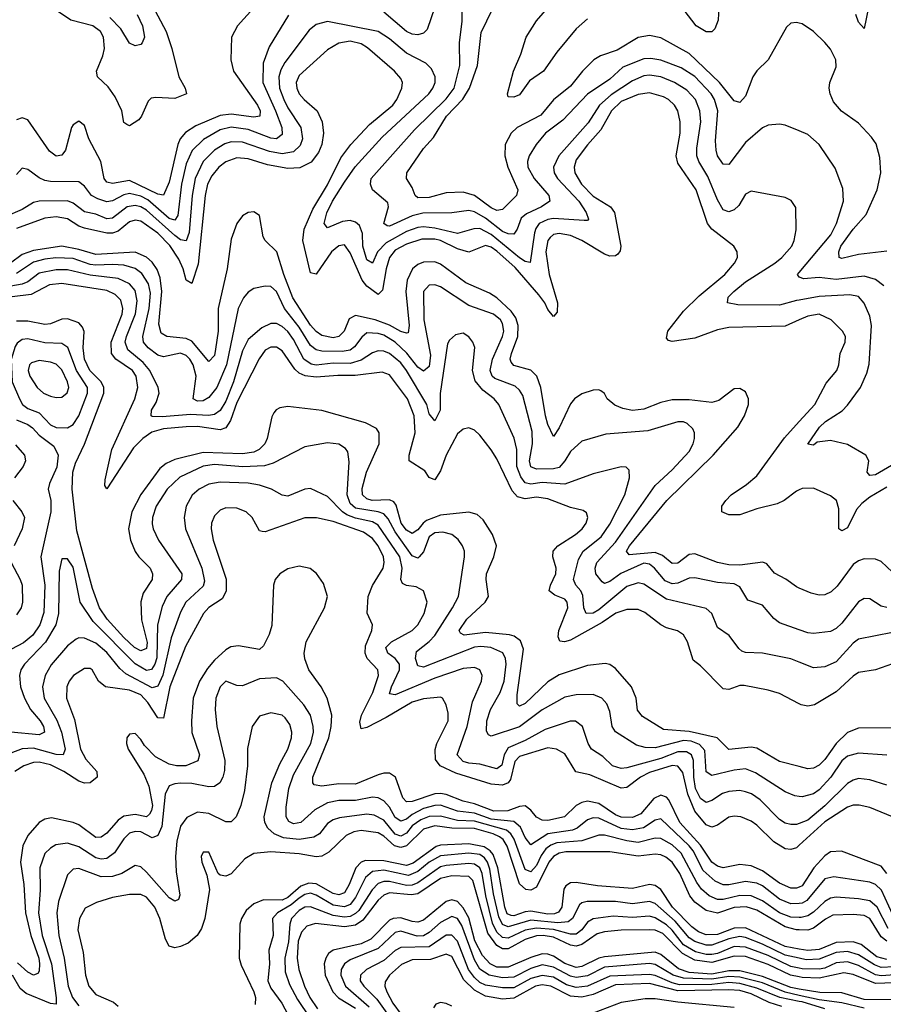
# Model space of a CAD drawing. Header units: inches. Extents: x 884549 to 1028252, y 526810 to 653624.
# Tile 819 of 1056: x 967241 to 970297, y 623386 to 626872. Entities that reach past the tile are written whole.
import ezdxf

# ---------------------------------------------------------------- set-up
doc = ezdxf.new("R2010")
doc.units = ezdxf.units.IN
doc.header["$MEASUREMENT"] = 0
doc.layers.add('A9662', color=7, linetype='Continuous')
doc.layers.add('A9672', color=7, linetype='Continuous')

msp = doc.modelspace()

# ---------------------------------------------------------------- linework, layer by layer
at = {"layer": 'A9662', "color": 5}
for points, elevation in [([(968136.6, 626990), (968012.1, 626850), (967990.1, 626810), (967988.4, 626730), (967997.4, 626690), (968082.9, 626570), (968092.5, 626550), (968090.6, 626530), (968070, 626526.6), (967990, 626538), (967950, 626533.2), (967864.2, 626495.8), (967827.4, 626472.6), (967809.3, 626450.7), (967800.2, 626430), (967770, 626297.2), (967750, 626250.5), (967730, 626254.2), (967630, 626303), (967570, 626291.9), (967550, 626297.2), (967540.3, 626310), (967528.5, 626370), (967486.3, 626450), (967470, 626498), (967450, 626512.8), (967430, 626500.4), (967424, 626490), (967403.5, 626410), (967390, 626392), (967370, 626389.3), (967346.2, 626406.2), (967270, 626517.4), (967250, 626524.8), (967230, 626517.3)], 2220), ([(967690, 626962.9), (967759, 626830), (967778.9, 626770), (967803.8, 626670), (967826.7, 626630), (967831.7, 626610), (967790, 626593.4), (967723.3, 626596.7), (967706.2, 626593.8), (967696.2, 626583.8), (967672.4, 626530), (967662.6, 626517.4), (967630, 626496.8), (967620.6, 626500.6), (967610, 626508), (967603.1, 626550), (967579.5, 626599.5), (967554, 626634), (967516.4, 626670), (967512.9, 626690), (967535.8, 626744.2), (967541.2, 626770), (967537.7, 626810), (967527.1, 626830), (967500.2, 626850), (967422.5, 626870), (967367.4, 626907.4)], 2180), ([(969718.2, 626990), (969712.8, 626870), (969700.5, 626839.5), (969690, 626828.6), (969670.6, 626829.4), (969635, 626850), (969538.2, 626978.2)], 2180), ([(970000, 626478.6), (969950, 626499.2), (969930, 626502.7), (969890, 626499.2), (969870, 626488.8), (969810, 626437), (969750, 626359.5), (969730, 626360.9), (969710.5, 626390), (969705.5, 626410), (969703.7, 626443.7), (969711.2, 626550), (969699.9, 626590), (969688.3, 626610), (969630, 626670.6), (969582, 626702), (969510, 626729), (969474.6, 626734.6), (969450, 626733.2), (969375.7, 626704.3), (969330, 626661.7), (969250, 626608.5), (969163.7, 626516.3), (969101.3, 626470), (969069, 626430), (969044.2, 626390), (969038.3, 626370), (969039.7, 626350), (969061.3, 626310), (969113.8, 626250), (969117, 626230), (969087.8, 626210), (969034.9, 626185.1), (969015.6, 626170), (969001.4, 626130), (968990, 626113.1), (968970, 626114), (968950, 626122.5), (968890, 626169.5), (968850, 626191.7), (968830, 626196.2), (968770, 626187.8), (968667.3, 626187.3), (968630, 626177.5), (968550, 626140.9), (968541.9, 626141.9), (968529.9, 626150), (968546.7, 626210), (968544.3, 626224.3), (968489.4, 626270), (968482, 626290), (968485.4, 626310), (968638.2, 626481.8), (968750, 626592), (968778.1, 626630), (968798.6, 626710), (968796.9, 626790), (968807.3, 626867.3), (968806.9, 626930)], 2240), ([(970000, 626859.8), (969990, 626862.4), (969970, 626859.5), (969954.9, 626845.1), (969889.3, 626730), (969849.3, 626690.7), (969835.1, 626670), (969810, 626601.8), (969790, 626579.1), (969770, 626584.9), (969717.3, 626650), (969610, 626752.1), (969510, 626807.5), (969470, 626816.6), (969430, 626809.4), (969355.7, 626764.3), (969296.1, 626743.9), (969273.2, 626730), (969232.3, 626690), (969190, 626636.5), (969130, 626588.7), (969085.4, 626534.6), (969002.1, 626490), (968979.8, 626470), (968958.7, 626430), (968958.4, 626390), (968968, 626350), (969003.5, 626270), (968999, 626250), (968950, 626200.4), (968930, 626196.3), (968910, 626205.6), (968850, 626249.3), (968810, 626261.7), (968750, 626258.7), (968690, 626242.3), (968650, 626241.8), (968640.6, 626250), (968630, 626278.5), (968609.8, 626310), (968610.5, 626330), (968670, 626415.6), (968705, 626455), (968751.7, 626530), (968808.7, 626591.3), (968833.3, 626630), (968861.4, 626710), (968873.7, 626826.3), (968933.1, 626950)], 2220), ([(969250, 626874.8), (969210, 626840.2), (969142.4, 626757.6), (969094.8, 626690), (969044.8, 626655.2), (969010, 626606.5), (968990, 626597.3), (968970, 626599.5), (968966.8, 626610), (968988.2, 626690), (969014.9, 626750), (969033.8, 626810), (969070, 626867.8), (969117.7, 626922.3)], 2180), ([(968192.2, 626887.8), (968123.9, 626776.1), (968102.1, 626717.9), (968101.9, 626650), (968146.8, 626550), (968169, 626490), (968170, 626466), (968150, 626450.8), (968130, 626452.5), (968050, 626482.9), (967990, 626491.4), (967950, 626482.3), (967892, 626448), (967851.5, 626408.5), (967830, 626361.3), (967813.3, 626290), (967800.6, 626179.4), (967790, 626162.2), (967770, 626168.3), (967694.2, 626234.1), (967670, 626247.4), (967630, 626257.3), (967610, 626252.3), (967570, 626230.8), (967550, 626227), (967517.4, 626237.4), (967495.4, 626250), (967470, 626283), (967450, 626298.1), (967350, 626299.3), (967330, 626303.2), (967310, 626312.1), (967270, 626341.8), (967250, 626346), (967230, 626323.5)], 2240), ([(967656.5, 626890), (967675.2, 626850), (967682.2, 626810), (967674.9, 626790), (967670, 626784.2), (967650, 626779.7), (967630, 626789.6), (967599.5, 626839.5), (967560.3, 626880.3)], 2160), ([(968710, 626916.3), (968682.7, 626837.3), (968670, 626824.7), (968650, 626818.1), (968630, 626820.7), (968610, 626830.3), (968530, 626899.3)], 2240), ([(970000, 625879.5), (969990, 625877.7), (969930, 625860.9), (969782.5, 625862.5), (969745.7, 625870), (969748.5, 625890), (969768.2, 625910), (969810, 625943.9), (969913.9, 626010), (969938.4, 626030), (969973.4, 626070), (969981.7, 626090), (969988.4, 626128.4), (969987.7, 626207.7), (969971.6, 626231.6), (969950, 626242.6), (969830, 626265.3), (969810, 626254.2), (969786, 626214), (969770, 626198.8), (969750, 626191.7), (969730, 626198.9), (969710, 626234.2), (969676.5, 626316.5), (969644, 626370), (969637.8, 626390), (969637.8, 626417.8), (969650.9, 626510), (969648.5, 626550), (969632.5, 626590), (969602.3, 626622.3), (969558, 626650), (969510.2, 626670.2), (969470, 626675.9), (969450, 626672.8), (969410, 626655.4), (969334, 626606), (969293.1, 626570), (969252.9, 626507.1), (969149.3, 626390), (969130.1, 626350), (969132.8, 626330), (969144.3, 626310), (969219.9, 626230), (969245.9, 626190), (969254, 626166), (969250, 626161.6), (969238.6, 626161.4), (969130, 626167.9), (969110, 626164.7), (969079.6, 626150), (969067, 626133), (969062.4, 626117.6), (969047.8, 626012.2), (969030, 626015.7), (969010, 626028.9), (968910, 626112.2), (968870, 626132.5), (968847.9, 626132.1), (968790, 626114.9), (968710, 626134.4), (968670, 626138.9), (968650, 626136.8), (968610, 626122.7), (968537.4, 626082.6), (968507.1, 626050), (968490, 626009.8), (968470, 626021.6), (968466.6, 626030), (968455.6, 626070), (968454.6, 626114.6), (968443.3, 626143.3), (968430, 626155.3), (968410, 626161.3), (968382.9, 626157.1), (968330, 626135.3), (968318.8, 626150), (968328, 626188), (968348.3, 626230), (968390, 626297.5), (968428.8, 626351.2), (968524.1, 626455.9), (968689.1, 626610), (968703.4, 626630), (968710.8, 626650), (968711.9, 626670), (968698.5, 626698.5), (968678, 626718), (968610, 626754.1), (968550, 626804.5), (968510, 626829.9), (968330, 626865.2), (968290, 626855.5), (968265.1, 626834.9), (968179.1, 626720.9), (968165.1, 626694.9), (968158.2, 626670), (968160.8, 626630), (968175.7, 626590), (968190, 626560.4), (968236.1, 626490), (968241.3, 626450), (968233.1, 626426.9), (968210, 626404.7), (968170, 626397.6), (968125.6, 626405.6), (968030, 626438.5), (967990, 626440.2), (967967.1, 626432.9), (967930, 626409.9), (967890.4, 626369.6), (967862.4, 626310), (967851.8, 626250), (967841.1, 626119), (967830, 626089.3), (967810, 626093.2), (967790, 626108.1), (967690, 626197.6), (967670, 626209.5), (967650, 626214.1), (967621.8, 626210), (967570, 626169), (967550, 626167.6), (967510, 626183.2), (967470, 626191.6), (967430, 626222.5), (967410, 626231), (967310, 626229.6), (967290, 626224.6), (967250, 626199.8), (967190, 626173.6)], 2260), ([(970000, 625809.2), (969950, 625787.5), (969750, 625782.8), (969710, 625773.9), (969630, 625744.6), (969550, 625733.3), (969536.6, 625736.6), (969530, 625744.5), (969534.9, 625770), (969590, 625840.6), (969645, 625895), (969736.4, 625970), (969771.2, 626010), (969781, 626030), (969779.8, 626050), (969768.2, 626070), (969690.5, 626130.5), (969675.5, 626150), (969634.7, 626270), (969570, 626363.7), (969564.6, 626390), (969578.2, 626470), (969578.6, 626510), (969570.3, 626550), (969558.4, 626570), (969537.4, 626590), (969519.6, 626599.6), (969470, 626613), (969430, 626607.3), (969370, 626582.7), (969335, 626550), (969297.6, 626482.4), (969250, 626429.4), (969210, 626375.4), (969203.3, 626350), (969206.1, 626330), (969229.1, 626290), (969270, 626247.4), (969331.3, 626210), (969346.5, 626190), (969368.3, 626070), (969365.9, 626054.1), (969358.2, 626041.8), (969350, 626035.7), (969330, 626034.5), (969310, 626041.5), (969230, 626090.9), (969190, 626108.1), (969150, 626115.2), (969130, 626111.3), (969118.9, 626101.1), (969109.8, 626090), (969102.5, 626050), (969115.2, 625970), (969144.1, 625870), (969143, 625837), (969130, 625821.4), (969110, 625845.6), (969099.4, 625870), (969078.4, 625898.4), (968994.8, 625994.8), (968930, 626052.3), (968910, 626066.5), (968890, 626073.1), (968830, 626049.3), (968790, 626060.5), (968730, 626090), (968710, 626095.3), (968664.6, 626095.4), (968610, 626077.7), (968570, 626055.6), (968549.4, 626030.6), (968537.7, 625990), (968525.5, 625914.5), (968510, 625899.2), (968470, 625929.2), (968453, 625950), (968410, 626047.3), (968390, 626075), (968370, 626071), (968344.2, 626050), (968290, 625970.8), (968270, 625976.4), (968242.6, 626090), (968247.3, 626130), (968279, 626201), (968330, 626287.9), (968377.1, 626382.9), (968413.1, 626430), (968479.2, 626500.8), (968561.9, 626570), (968575.9, 626590), (968592.9, 626630), (968595.6, 626650), (968590, 626664.2), (968567.5, 626690), (968472.3, 626772.3), (968450, 626786.5), (968410, 626796), (968370, 626788.6), (968330, 626765), (968230, 626674.6), (968219.4, 626650), (968221.5, 626630), (968230.6, 626610), (968247.2, 626590), (968293.6, 626550), (968311.1, 626510), (968316, 626470), (968310.1, 626430), (968298.2, 626401.8), (968272.6, 626367.4), (968232.5, 626347.5), (968190, 626345.2), (968118.4, 626358.4), (968050, 626379.9), (968010, 626382.6), (967970, 626369.2), (967945.4, 626350), (967920.5, 626319.5), (967906.1, 626290), (967898, 626250), (967873.1, 626006.9), (967850, 625938.4), (967830, 625949.8), (967819.5, 625990), (967804.2, 626024.2), (967772.2, 626072.2), (967730, 626116.2), (967670, 626159.2), (967650, 626162.5), (967630, 626157), (967590, 626124), (967570, 626116.3), (967550, 626116.8), (967470, 626134.6), (967450, 626141.5), (967410, 626167.1), (967370, 626174), (967330, 626169), (967230, 626133)], 2280), ([(970000, 624860), (969990, 624864.5), (969951.8, 624891.8), (969912.4, 624912.4), (969885.2, 624945.2), (969871.3, 624951.3), (969790, 624941.5), (969750, 624942), (969710.4, 624950.4), (969630, 624981.7), (969610, 624979.3), (969570, 624947.7), (969550, 624946.5), (969515.4, 624975.4), (969490, 624985.9), (969397.5, 624977.4), (969388.9, 624990), (969398.9, 625010), (969531.7, 625170), (969695, 625330), (969782.9, 625430), (969806.5, 625470), (969820.3, 625510), (969820.4, 625530), (969810, 625555.1), (969790, 625566.9), (969770, 625564.8), (969715.5, 625524.5), (969690, 625517), (969610, 625526.4), (969550, 625526), (969510, 625517.1), (969450, 625492.7), (969410, 625488.6), (969375.3, 625495.3), (969347, 625507), (969320.3, 625530), (969310, 625548.2), (969297.8, 625557.8), (969290, 625562), (969270, 625560.3), (969230, 625548), (969204.7, 625530), (969190, 625511.9), (969150, 625427.6), (969130, 625396.2), (969110, 625439.1), (969101.3, 625470), (969085.2, 625570), (969070.9, 625610), (969050, 625631.8), (968990, 625647.6), (968980.1, 625660.1), (968976.8, 625670), (968981.1, 625690), (969004.1, 625750), (969005.6, 625790), (968996.7, 625816.7), (968980.7, 625840.7), (968930, 625887.2), (968903.7, 625903.7), (968820.2, 625940.2), (968730, 626007.1), (968710, 626014.8), (968670, 626014.2), (968650, 626005.4), (968631.3, 625990), (968612.7, 625950), (968607.9, 625910), (968619.6, 625790), (968615.9, 625764.1), (968610, 625761.9), (968590, 625767.9), (968550.3, 625790.3), (968499, 625810), (968430, 625825.2), (968406.7, 625813.3), (968389.7, 625770), (968370.1, 625750), (968350, 625746.4), (968310, 625754.6), (968290, 625768.1), (968270, 625790.3), (968207.9, 625887.9), (968175.5, 625970), (968151.4, 626050), (968109.9, 626089.9), (968103, 626103), (968090, 626178.9), (968070, 626191.4), (968050, 626189.8), (968030, 626177.7), (968010, 626150.8), (967990, 626094.7), (967975.1, 625990), (967943.6, 625850), (967943.5, 625770), (967934.5, 625705.5), (967930, 625683.5), (967910, 625662.3), (967850, 625733.5), (967830, 625743.4), (967761.3, 625750), (967741.9, 625761.9), (967733.7, 625793.7), (967743.9, 625910), (967738.3, 625958.3), (967727.2, 625987.2), (967710, 626013.3), (967690, 626031.2), (967650, 626049.1), (967510, 626040.4), (967450, 626059.1), (967390, 626070.8), (967290, 626055.4), (967250, 626041.1), (967208.6, 626010)], 2320), ([(970000, 624712.1), (969930, 624737), (969910, 624752.7), (969870, 624799.8), (969817.3, 624817.3), (969790, 624864.6), (969770, 624874.9), (969710, 624880.1), (969630, 624896.6), (969610, 624894.4), (969570, 624877.8), (969550, 624874.6), (969525.3, 624885.3), (969488, 624930), (969470, 624944.9), (969450, 624947.5), (969368.2, 624911.8), (969330, 624883.1), (969310, 624876.1), (969301.8, 624881.8), (969280.4, 624910), (969277.7, 624930), (969283.3, 624950), (969350, 625022.9), (969490, 625223.6), (969550, 625279), (969610, 625343.9), (969624.3, 625370), (969629.4, 625390), (969628.8, 625410), (969623.1, 625423.1), (969602.8, 625442.8), (969590, 625448.2), (969570, 625448.9), (969463.7, 625416.3), (969315.1, 625404.9), (969230, 625379.4), (969190, 625343.4), (969170, 625310), (969150, 625286.9), (969130, 625281.9), (969070, 625280.6), (969050, 625289.5), (969045.6, 625310), (969055.9, 625370), (969054.4, 625414.4), (969021.6, 625541.5), (969010, 625560.5), (968994.5, 625574.5), (968922.3, 625602.3), (968913, 625610), (968905.9, 625630), (968913.9, 625670), (968950.2, 625750), (968954, 625770), (968950, 625796), (968942.3, 625810), (968918.1, 625830), (968830, 625860.6), (968730, 625926.4), (968710, 625933.7), (968690, 625931.9), (968670.6, 625909.4), (968670.8, 625809.2), (968695, 625685), (968690, 625643.9), (968670, 625627.7), (968650, 625641.8), (968611.1, 625691.1), (968570, 625729.9), (968530, 625754.7), (968510, 625761.5), (968470, 625763), (968451.4, 625748.6), (968426.4, 625713.5), (968410, 625702.1), (968382.1, 625697.9), (968310, 625698.4), (968290, 625702.8), (968270, 625718.7), (968230, 625783.5), (968177.6, 625850), (968150, 625909.8), (968130, 625927.1), (968110, 625929), (968070, 625920.3), (968050, 625907.3), (968033.1, 625886.9), (968014.8, 625850), (967972.9, 625650), (967939.3, 625570), (967910, 625534.4), (967890, 625523), (967870, 625521.9), (967855.2, 625530), (967865.2, 625610), (967855.3, 625650), (967843.7, 625670), (967830, 625683.1), (967810, 625691.1), (967750, 625678.4), (967730, 625684.3), (967695.4, 625710), (967679.8, 625730), (967676.4, 625750), (967699.6, 625850), (967704.4, 625904.4), (967697.4, 625937.4), (967673.9, 625973.9), (967650, 625991.2), (967610, 626002.7), (967570, 626006), (967510, 626002.6), (967490, 626005.2), (967430, 626026.6), (967369.5, 626029.5), (967330, 626024.5), (967290, 626013.2), (967230, 625973.4)], 2340), ([(970000, 624597.6), (969970, 624609.3), (969870, 624629.9), (969810, 624632.2), (969796.8, 624636.8), (969785.4, 624645.4), (969752.3, 624692.3), (969710, 624720.4), (969689.9, 624769.9), (969670, 624787.7), (969530, 624821.1), (969450, 624873.5), (969430, 624877.9), (969390, 624864.9), (969290, 624782.6), (969270, 624771.3), (969245.9, 624770), (969237.9, 624790), (969234, 624834), (969226.9, 624850), (969208.6, 624870), (969201.1, 624890), (969218.9, 624961.1), (969234.5, 624990), (969298.5, 625041.5), (969330, 625086.2), (969383.1, 625190), (969399, 625250), (969397.7, 625277.7), (969387.4, 625287.4), (969369.7, 625289.7), (969270, 625263.8), (969170, 625227.6), (969090, 625233.2), (969050, 625227.4), (969030, 625232), (969014, 625254), (969000.4, 625290), (969000.7, 625350), (968991.1, 625391.1), (968936.5, 625510), (968920.2, 625530), (968880.4, 625560.4), (968853.1, 625593.1), (968843.1, 625630), (968851.5, 625711.5), (968844.7, 625730), (968830, 625749), (968810, 625762), (968783.7, 625756.3), (968762.3, 625737.7), (968755, 625725), (968729.2, 625549.2), (968728.6, 625490), (968710, 625452.1), (968690, 625476.3), (968681.8, 625510), (968610, 625630.3), (968590, 625657.3), (968550, 625689.9), (968530, 625698.2), (968510, 625699.8), (968490, 625692.9), (968450, 625666.5), (968410, 625654.6), (968350, 625655.8), (968290, 625649.3), (968272.2, 625652.2), (968246.3, 625670), (968210, 625739.5), (968190, 625768.1), (968170, 625786.2), (968150, 625796), (968130, 625796.8), (968098.4, 625781.6), (968050, 625740.2), (968030, 625699.8), (967998, 625590), (967970, 625521.6), (967950, 625488), (967930, 625474.9), (967909.1, 625470.9), (967845.7, 625474.3), (967745.8, 625465.9), (967710, 625467.3), (967706.2, 625470), (967707.9, 625490), (967723.7, 625516.3), (967734.9, 625550), (967731.7, 625570), (967701.7, 625630), (967678.3, 625658.2), (967623.2, 625703.2), (967614.9, 625730), (967618.5, 625750), (967650.8, 625830.8), (967656.6, 625876.6), (967650, 625913.3), (967630, 625936.6), (967590, 625956.3), (967490, 625968.1), (967410, 625986.5), (967370, 625986.5), (967310, 625974.8), (967270, 625944.4), (967250, 625935.6), (967108.6, 625911.4)], 2360), ([(970000, 625961.1), (969993.8, 625970), (970000, 625977.4)], 2240), ([(970000, 624450.6), (969930, 624486.8), (969890, 624499), (969804.7, 624515.3), (969790, 624515.5), (969750, 624501.4), (969730, 624503.5), (969650, 624585.1), (969624.2, 624604.2), (969604.7, 624670), (969590, 624694.4), (969568.9, 624708.9), (969530, 624719.4), (969510, 624729.9), (969453, 624773), (969430, 624783.6), (969390, 624784.2), (969351, 624771), (969302.1, 624737.8), (969190, 624675.6), (969169.3, 624669.3), (969152.5, 624672.5), (969147.1, 624687.1), (969149.4, 624710), (969181.3, 624790), (969178.9, 624810), (969170, 624820.4), (969134.5, 624834.5), (969115.2, 624850), (969119.6, 624870), (969138.8, 624910), (969139.9, 624930), (969128.3, 624970), (969129.3, 624990), (969145.9, 625010), (969208.5, 625050), (969231.1, 625070), (969245.6, 625090), (969251.9, 625110), (969246.5, 625126.5), (969234.9, 625134.9), (969190, 625145), (969110, 625175.7), (969070, 625181.2), (969030, 625176.3), (969002.7, 625182.7), (968983.7, 625203.7), (968930, 625317.8), (968910, 625349.8), (968870, 625401.4), (968850, 625419.3), (968830, 625426.6), (968810, 625422.4), (968790, 625405.6), (968750, 625330.7), (968730, 625275.1), (968710, 625243.2), (968690, 625251.4), (968674.6, 625274.6), (968619.1, 625310), (968619.8, 625330), (968640.6, 625410), (968636.7, 625470), (968613.9, 625530), (968550, 625615), (968524, 625624), (968428, 625612), (968367.3, 625612.7), (968290, 625606.7), (968251.1, 625611), (968230, 625620.7), (968214.3, 625634.3), (968170, 625699.6), (968150, 625713.1), (968130, 625713), (968110, 625702.5), (968088.1, 625671.9), (968010, 625516.8), (967986.5, 625453.5), (967970, 625427.6), (967950, 625419.6), (967870, 625431.5), (967830, 625430.7), (967750, 625423.4), (967708.5, 625411.5), (967676.4, 625390), (967644.1, 625355.9), (967550, 625211.2), (967542.7, 625222.7), (967543.3, 625243.3), (967567.4, 625350), (967649, 625530), (967659.2, 625570), (967653.2, 625610), (967640.6, 625630), (967581.2, 625670), (967566, 625690), (967565.3, 625730), (967603.2, 625830), (967605.7, 625850), (967598.6, 625878.6), (967579.4, 625899.4), (967550, 625913.2), (967390, 625937.9), (967347.1, 625932.9), (967281.2, 625898.8), (967155.7, 625884.3)], 2380), ([(970000, 624227.9), (969930, 624245.5), (969850, 624293.7), (969830, 624297.2), (969750, 624288.9), (969709.8, 624330), (969610, 624352.2), (969519, 624359), (969445.5, 624405.5), (969427.8, 624427.8), (969422.5, 624470), (969406, 624510), (969350, 624575.2), (969330, 624589.2), (969313.2, 624593.2), (969250, 624585.9), (969150, 624552.9), (969110, 624527.5), (969030, 624451.6), (969010, 624442.2), (969001.8, 624450), (969002.1, 624482.1), (969023.5, 624643.5), (969013.5, 624673.5), (968990.6, 624690), (968974.3, 624694.3), (968890, 624702.5), (968813.5, 624693.5), (968800.8, 624700.8), (968796.1, 624710), (968823.7, 624750), (968888.1, 624810), (968900.2, 624830), (968891.8, 624890), (968893.4, 624910), (968918.8, 624970), (968928.2, 625010), (968914.5, 625050), (968881.8, 625101.8), (968860.3, 625120.3), (968830, 625128.1), (968730, 625117.6), (968681.1, 625098.9), (968668.3, 625090), (968650, 625066.6), (968630, 625053.2), (968610, 625064.8), (968591.4, 625090), (968573.2, 625153.2), (968565.2, 625165.2), (968550, 625171.8), (968488.6, 625170), (968470, 625176.2), (968454.4, 625190), (968452.7, 625212.7), (968468.1, 625270), (968513, 625370), (968513.2, 625410), (968504.3, 625424.3), (968464.9, 625444.9), (968310, 625489), (968190, 625502.7), (968161.6, 625498.4), (968148.5, 625491.5), (968140, 625480), (968133.4, 625466.6), (968117.1, 625390), (968108.7, 625370), (968088.1, 625350), (968070, 625341.6), (968030, 625335.1), (967890, 625339.6), (967790, 625315.3), (967759.3, 625300.7), (967737.1, 625282.9), (967670, 625191.6), (967638, 625130), (967626.6, 625070), (967632.8, 625030), (967649.5, 624989.5), (967662.7, 624970), (967702.7, 624930), (967711.6, 624910), (967710.1, 624890), (967678.6, 624841.4), (967669.3, 624810.7), (967672.5, 624747.5), (967692.5, 624667.5), (967690, 624646.2), (967670, 624637.8), (967647.9, 624650), (967610, 624684.6), (967550.5, 624750), (967523.8, 624790), (967498.2, 624858.2), (967443.1, 625063.1), (967427.1, 625210), (967429.3, 625270), (967438.2, 625301.8), (967470, 625369.4), (967539.1, 625550), (967538.9, 625570), (967529.6, 625590), (967489.4, 625630), (967470, 625669.9), (967466.1, 625710), (967468.8, 625768.8), (967463.8, 625783.8), (967450, 625798.9), (967410, 625813.1), (967390, 625812.4), (967350, 625795.9), (967330, 625792.5), (967270, 625805.2), (967230, 625804.3)], 2420), ([(967230, 625455), (967270, 625438.5), (967286.7, 625426.7), (967310, 625401), (967361.8, 625361.8), (967377.5, 625330), (967372.6, 625287.4), (967346, 625230), (967342.1, 625210), (967351, 625170), (967350.8, 625130), (967315.4, 624970), (967329.6, 624870), (967326.6, 624773.4), (967312.8, 624730), (967287.4, 624692.6), (967254, 624666), (967190, 624632.2)], 2420), ([(970000, 625207.8), (969990, 625203.2), (969945.9, 625170), (969921.3, 625158.7), (969850, 625141), (969790, 625119.6), (969750, 625119.1), (969726, 625130), (969725.3, 625150), (969739.4, 625170), (969758.8, 625190), (969813.6, 625226.4), (969850, 625257.5), (969947.7, 625392.3), (970000, 625449.8)], 2280), ([(970000, 624122.5), (969984.5, 624124.5), (969950, 624138.7), (969845.3, 624205.3), (969810, 624219.5), (969770, 624215.7), (969690, 624196.4), (969670, 624209), (969665.3, 624285.3), (969646.6, 624306.6), (969617.6, 624317.6), (969590, 624320.8), (969490, 624293.8), (969455, 624295), (969424.3, 624304.3), (969350, 624351.5), (969337.3, 624370), (969330, 624422.9), (969318.5, 624450), (969300.9, 624470), (969270, 624482.6), (969210, 624481.9), (969170, 624473.2), (969090, 624428.5), (969010, 624369), (968910, 624335.5), (968900.2, 624340.2), (968893.3, 624353.3), (968894, 624390), (968907.2, 624430), (968940.8, 624490), (968955.6, 624530), (968962.4, 624590), (968960.7, 624610), (968950.5, 624630.5), (968908, 624650), (968873.3, 624653.3), (968850, 624650.2), (968670, 624579.4), (968650, 624584.3), (968641.7, 624610), (968645.2, 624634.8), (968690, 624670.5), (968710, 624692.4), (968773, 624790), (968793.5, 624830), (968815.2, 624970), (968814.6, 624990), (968807.8, 625010), (968792.3, 625032.3), (968769.8, 625050), (968738.2, 625058.2), (968710, 625055), (968690, 625040.8), (968670, 624988.6), (968654.7, 624970), (968650, 624965.7), (968630, 624974), (968570, 625058.6), (968545.4, 625105.4), (968530, 625122.4), (968510.1, 625130.1), (968430, 625143), (968410, 625159.7), (968400.4, 625190), (968406.8, 625306.8), (968401.9, 625341.9), (968394.1, 625354.1), (968370, 625369.8), (968330, 625373.5), (968250, 625360.2), (968137.7, 625302.3), (968107.7, 625292.3), (968030.4, 625289.7), (967930, 625297), (967890, 625291), (967807.4, 625252.6), (967762.4, 625210), (967724.2, 625150), (967710.6, 625110), (967710, 625087.3), (967713.2, 625070), (967732.6, 625030), (967815, 624910), (967814.1, 624890), (967761.2, 624830), (967745.8, 624794.2), (967729, 624730), (967726.6, 624613.4), (967719.6, 624590), (967708.1, 624571.9), (967690, 624567.5), (967650, 624592), (967501, 624741), (967455.3, 624810), (967430, 624933.6), (967410, 624963.5), (967390, 624963.5), (967380.6, 624919.4), (967379, 624770), (967369.5, 624730), (967332, 624668), (967258.3, 624590), (967245.5, 624570), (967240.3, 624550), (967244.2, 624510), (967257.6, 624470), (967279.6, 624430), (967313.7, 624390), (967324.8, 624370), (967328.3, 624350), (967310, 624339.9), (967210.1, 624349.9)], 2440), ([(967226.6, 625366.6), (967257.6, 625330), (967262.2, 625310), (967253.7, 625290), (967222.7, 625250)], 2380), ([(970000, 624026.5), (969990, 624022.4), (969970, 624022.6), (969950, 624028), (969930, 624040.2), (969861.3, 624110), (969831, 624131), (969810, 624138.9), (969790, 624142.7), (969750, 624139.3), (969727.6, 624132.4), (969690, 624107.4), (969670, 624101.1), (969650, 624115.1), (969632.8, 624150), (969626.8, 624190), (969625.3, 624250), (969618.3, 624270), (969600.7, 624280.7), (969570, 624280.5), (969510, 624256.3), (969390, 624223.7), (969370, 624221.3), (969338.8, 624230), (969304.1, 624264.1), (969264.5, 624290), (969252.5, 624310), (969232.3, 624370), (969208.4, 624388.4), (969188.7, 624388.7), (969100.3, 624359.7), (969030, 624319.9), (968970, 624294.6), (968955.2, 624270), (968947.1, 624232.9), (968930, 624220.3), (968870, 624236.8), (968830, 624239.7), (968810, 624245.9), (968789.5, 624270), (968824.5, 624370), (968843.2, 624456.8), (968875.5, 624530), (968877.1, 624550), (968870, 624570.6), (968850, 624579.1), (968810, 624574.7), (968710, 624541.2), (968570, 624482.1), (968550, 624485.4), (968556.5, 624510), (968584.7, 624570), (968584.7, 624590), (968570, 624610), (968543.4, 624630), (968537.3, 624650), (968557.3, 624670), (968630, 624709.7), (968650, 624729.5), (968673, 624770), (968682.6, 624810), (968669.7, 624850), (968644.3, 624864.3), (968610, 624868.6), (968596.3, 624876.3), (968589.9, 624889.9), (968594.7, 624930), (968586.7, 624970), (968510, 625082.9), (968490, 625094.1), (968430, 625106.8), (968399.3, 625119.3), (968382.9, 625130), (968330, 625184.1), (968270, 625212.2), (968250, 625210.4), (968190, 625184.9), (968170, 625188.5), (968131.9, 625210), (968090, 625224.5), (968050, 625230.8), (967950, 625235.4), (967910, 625228), (967875.8, 625210), (967851.5, 625188.5), (967830.1, 625149.9), (967822.8, 625110), (967827.5, 625070), (967886, 624930), (967895.5, 624884.5), (967890, 624866.1), (967829.6, 624810.4), (967810, 624775), (967776.8, 624683.2), (967748.2, 624551.8), (967730, 624512.6), (967710, 624506.5), (967616.6, 624556.6), (967595.1, 624575.1), (967550, 624632), (967510, 624665.3), (967470, 624682.4), (967450, 624683.9), (967440.4, 624679.6), (967410, 624655), (967352.5, 624587.6), (967331.5, 624550), (967322.3, 624510), (967327.7, 624470), (967372.1, 624392.1), (967389, 624350), (967401.5, 624290), (967394.8, 624270), (967370, 624271.1), (967290, 624293.2), (967249.3, 624290.7), (967210, 624275.9)], 2460), ([(967217.2, 625170), (967248.5, 625130), (967257.6, 625110), (967250.4, 625070), (967221.9, 625010)], 2380), ([(970000, 623949.3), (969990, 623940.1), (969970, 623934.1), (969950, 623937.1), (969910, 623961.4), (969850, 624020.1), (969830, 624034.4), (969793, 624050), (969770, 624052.9), (969750, 624049.4), (969710, 624020.4), (969690, 624013), (969670, 624021.6), (969630, 624070.3), (969605.3, 624130), (969587.2, 624207.2), (969569.9, 624229.9), (969550, 624231.3), (969470, 624206.5), (969437.5, 624190), (969390, 624154.1), (969370, 624151.2), (969258.8, 624198.8), (969209, 624209), (969170, 624272.7), (969141.3, 624290), (969110, 624294.8), (969010, 624264), (968993.7, 624246.3), (968978.3, 624181.7), (968970, 624170.7), (968950, 624162.4), (968910, 624166.1), (968784.8, 624204.8), (968728.8, 624230), (968713.1, 624253.1), (968711.3, 624288.7), (968717.5, 624310), (968757.4, 624390), (968757.2, 624417.2), (968750, 624447), (968737.6, 624470), (968730, 624473.6), (968670, 624468.2), (968630, 624455.5), (968538.3, 624401.7), (968470, 624366.6), (968450, 624362.1), (968444.7, 624384.7), (968450.2, 624410), (968490.4, 624490), (968511, 624550), (968508.4, 624570), (968471.1, 624610), (968463.3, 624630), (968464.7, 624655.3), (968487.1, 624710), (968489.7, 624729.7), (968470.7, 624770.7), (968474.3, 624830), (968490, 624868.5), (968526.9, 624930), (968531.3, 624950), (968528.8, 624970), (968509.2, 625010), (968490, 625035), (968457.3, 625057.3), (968350, 625095.1), (968290.9, 625109.1), (968250, 625108.7), (968110, 625058.5), (968099.6, 625059.6), (968090, 625062), (968063.4, 625110), (968042.7, 625130), (968010, 625142.8), (967970, 625144.5), (967950, 625135.6), (967930, 625116.1), (967919.5, 625090), (967918.3, 625070), (967926.1, 625030), (967971.2, 624891.2), (967971.7, 624848.4), (967957.7, 624822.3), (967910, 624791.4), (967891.3, 624770), (967827.5, 624652.5), (967772.3, 624510), (967750, 624399.1), (967730, 624400.5), (967695.1, 624455.1), (967670, 624481.6), (967630, 624498.7), (967544.2, 624510), (967519.9, 624530), (967498, 624570), (967490, 624575.4), (967470, 624575.6), (967431, 624550), (967416.4, 624530), (967407.9, 624510), (967407.3, 624470), (967434.5, 624394.5), (967456.1, 624290), (967474.7, 624254.7), (967513.7, 624210), (967515.6, 624190), (967490.3, 624170), (967470, 624169.4), (967450, 624176), (967397.3, 624210), (967350, 624233.9), (967310, 624243.7), (967290, 624242.2), (967256.1, 624230), (967224.4, 624210)], 2480), ([(967210.7, 624950), (967243.2, 624890), (967249.6, 624870), (967250.6, 624810), (967246.3, 624790), (967230, 624765.4)], 2380), ([(970000, 623801.6), (969990, 623796.9), (969970, 623797.4), (969930, 623814.8), (969870, 623859.3), (969830, 623876.6), (969790, 623881.5), (969730, 623869.9), (969710, 623875.5), (969690, 623889.3), (969650.4, 623950), (969577.6, 624030), (969538.1, 624110), (969530, 624119.7), (969510, 624126.5), (969485.6, 624114.4), (969439.2, 624060.8), (969410, 624047.3), (969370, 624048.3), (969350, 624056.9), (969290, 624097.8), (969250, 624105.4), (969230, 624100.8), (969210.6, 624090), (969168.6, 624050), (969110, 624037.4), (969090, 624038.6), (969070, 624049.3), (969050, 624073.9), (969030, 624089.4), (969010, 624087.1), (968968.8, 624071.2), (968918.7, 624070), (968850, 624096.1), (968810, 624105.1), (968750, 624128.9), (968730, 624132.6), (968710, 624131.1), (968630, 624104.4), (968610, 624102.7), (968597.1, 624117.1), (968570.5, 624190.5), (968550, 624204.3), (968530, 624205), (968510, 624199.1), (968430, 624165.3), (968370, 624166.4), (968310, 624159), (968283.5, 624163.5), (968278.5, 624170), (968278.9, 624190), (968334.7, 624330), (968343.8, 624370), (968345.5, 624410), (968329.6, 624469.6), (968308.4, 624510), (968264.7, 624570), (968249.9, 624609.9), (968247.7, 624630), (968255.1, 624670), (968320.1, 624790), (968330.4, 624830), (968316, 624876), (968291.9, 624911.9), (968269.4, 624929.4), (968230, 624937.3), (968190, 624928.3), (968161.9, 624910), (968145.7, 624890), (968139.1, 624870), (968133.1, 624726.9), (968124.5, 624695.5), (968104.4, 624655.6), (968090, 624642), (968015.8, 624655.8), (967988.3, 624651.7), (967970, 624641.5), (967930, 624604.6), (967905.3, 624574.7), (967877.8, 624530), (967855.1, 624470), (967848.6, 624390), (967850, 624348.9), (967877.3, 624270), (967871.2, 624248.8), (967829.4, 624230.6), (967796, 624230), (967770, 624235.9), (967722.2, 624262.2), (967682.6, 624302.6), (967670, 624324), (967650, 624344.6), (967630, 624342.4), (967620.6, 624330), (967618.5, 624310), (967625, 624290), (967680.9, 624200.9), (967698.3, 624158.3), (967711, 624090), (967708.1, 624071.9), (967700.4, 624059.6), (967690, 624050.3), (967650, 624057.8), (967610, 624052.4), (967590, 624038.8), (967550, 623991.7), (967530, 623977.5), (967510, 623977.1), (967450, 624021.4), (967430, 624030.3), (967353.1, 624046.9), (967330, 624042.1), (967310.1, 624029.9), (967270, 623984.2), (967252.3, 623947.7), (967244.3, 623890), (967255.4, 623810), (967261.6, 623710), (967280, 623630), (967308.4, 623550), (967311.3, 623530), (967310, 623503.1), (967304.8, 623495.2), (967290.5, 623489.5), (967270, 623500.3), (967233.7, 623533.7)], 2520), ([(970000, 623743.6), (969970, 623742.3), (969930, 623758.3), (969870, 623806.2), (969850, 623815.7), (969810, 623820.9), (969750, 623809.4), (969730, 623809.7), (969702, 623822), (969659.9, 623859.9), (969624.2, 623930), (969610, 623947.8), (969510, 624043.2), (969490, 624038.4), (969448.5, 624011.5), (969410, 624004.1), (969370, 624008.2), (969290, 624045.1), (969270, 624046.3), (969250, 624039.3), (969213.8, 624010), (969197.4, 624002.6), (969110, 623989.7), (969050, 623950.5), (969030, 623977.4), (969013.9, 624013.9), (968990, 624033.8), (968910, 624042.1), (968850, 624062.8), (968790, 624070.2), (968730, 624090.8), (968710, 624090.2), (968670, 624079.1), (968630, 624058.6), (968610, 624041.6), (968590, 624035.2), (968570, 624048.2), (968550, 624083.8), (968530, 624106.4), (968510, 624117.3), (968490, 624119.9), (968430, 624108.1), (968370, 624108.4), (968330, 624099.9), (968285, 624075), (968236.1, 624030), (968210, 624024.7), (968193, 624033), (968184.1, 624050), (968184, 624084), (968193.6, 624150), (968210, 624198.9), (968271.4, 624310), (968281.3, 624350), (968280.2, 624370), (968270.4, 624410), (968246.9, 624446.9), (968172.7, 624530), (968150, 624542.3), (968090, 624538.7), (968030, 624514.3), (968010, 624515.3), (967970, 624529.8), (967950, 624509.7), (967935.3, 624470), (967932.5, 624430), (967938.3, 624370), (967967.6, 624250), (967966.4, 624213.6), (967959.8, 624190), (967949.2, 624170.8), (967930, 624157.6), (967910, 624156.6), (967850, 624167.7), (967810.5, 624169.5), (967790, 624167.4), (967770, 624159.2), (967756, 624130), (967743.7, 624016.3), (967730, 623983.5), (967710, 623975.5), (967670, 623996.4), (967650, 623998.6), (967630, 623992), (967610, 623971.6), (967577, 623923), (967550, 623902.7), (967530, 623900.2), (967510, 623905.1), (967450, 623943.4), (967410, 623956.4), (967369.4, 623950.6), (967350, 623939.6), (967330, 623920.2), (967311.8, 623870), (967313.1, 623790), (967307.5, 623710), (967320.9, 623630), (967353.4, 623530), (967370.5, 623409.5), (967370, 623386.6), (967350, 623389.4), (967264.1, 623424.1), (967242.5, 623442.5), (967215.4, 623490)], 2540), ([(970000, 623693.4), (969970, 623694.8), (969930, 623710.4), (969870, 623753), (969830, 623770.7), (969790, 623771.9), (969730, 623757.7), (969710, 623757.8), (969680.7, 623770), (969653.9, 623793.9), (969637.5, 623817.5), (969581.7, 623921.7), (969550, 623950.7), (969510, 623973.5), (969490, 623974.6), (969430, 623959.5), (969390, 623964.5), (969310, 623985.1), (969290, 623985.7), (969230, 623965.3), (969141.8, 623958.2), (969120.5, 623950), (969103.3, 623936.7), (969086.5, 623913.5), (969070, 623878.1), (969050, 623854.9), (969030, 623864.1), (968990.9, 623970.9), (968979.3, 623990), (968963.3, 624003.4), (968850, 624034.4), (968790, 624036.9), (968730, 624052.1), (968690, 624050.7), (968660.6, 624039.4), (968630, 624017.9), (968610, 623991.7), (968590, 623981.5), (968570, 623989.2), (968530, 624037.9), (968495.6, 624055.6), (968470, 624059.3), (968373.3, 624046.7), (968350, 624039.7), (968330, 624026.6), (968301.5, 623990), (968281.8, 623978.2), (968230, 623969.7), (968175.1, 623975.1), (968141.3, 623990), (968118.9, 624010), (968108.7, 624030), (968105.9, 624050), (968133.5, 624170), (968162.1, 624237.9), (968190.3, 624290), (968203, 624330), (968204.1, 624350), (968197, 624377), (968180.6, 624400.6), (968169.7, 624410), (968130, 624418), (968090, 624406.9), (968064.1, 624370), (968047.7, 624292.3), (968047.4, 624230), (968036.5, 624143.5), (968023.9, 624090), (968006.7, 624050), (967990, 624032.5), (967970, 624032.5), (967910, 624061.9), (967870, 624066.5), (967832.1, 624047.9), (967810, 624016.4), (967796.7, 623963.3), (967792, 623910), (967795, 623855), (967807.3, 623772.7), (967803.1, 623756.9), (967790, 623750.9), (967770, 623763.6), (967690, 623854.6), (967670, 623872.5), (967650, 623878.1), (967602.6, 623850), (967570, 623839.2), (967530, 623837.5), (967450, 623867.5), (967430, 623864.4), (967410, 623844.2), (967378.5, 623750), (967372.8, 623710), (967379.9, 623630), (967398.7, 623550), (967412.2, 623450), (967427.8, 623410), (967450, 623380.9)], 2560), ([(970000, 623649.7), (969990, 623649.8), (969950, 623660.3), (969850, 623719.2), (969811.7, 623731.6), (969770, 623728.6), (969710, 623708.6), (969670, 623718.4), (969630, 623747.7), (969612.8, 623770), (969576.6, 623850), (969550, 623889.2), (969527.7, 623907.7), (969510, 623915.8), (969490, 623918.1), (969430, 623911.2), (969330, 623926), (969173.8, 623926.2), (969150, 623921.7), (969129.9, 623910.1), (969113.6, 623890), (969070, 623800.5), (969050, 623790.5), (969032.5, 623792.5), (969010, 623812.3), (968966.3, 623946.3), (968951.6, 623970), (968939.5, 623979.5), (968916.7, 623990), (968850, 624008.2), (968770, 624009.7), (968710, 624017.9), (968670, 624006.6), (968610, 623947.3), (968590, 623941.5), (968567.5, 623947.5), (968530, 623981.3), (968510, 623993.2), (968450, 624001.3), (968423.2, 623996.8), (968396.3, 623983.7), (968335.2, 623924.8), (968310, 623910.6), (968290, 623908.7), (968230, 623919.1), (968130, 623925.6), (968070, 623919.9), (968038.1, 623901.9), (967990, 623847.9), (967970, 623839.8), (967950, 623843.6), (967942.9, 623850), (967910, 623925.2), (967890, 623925.2), (967883.7, 623910), (967885.7, 623890), (967903.4, 623843.4), (967912.5, 623792.5), (967896.7, 623690), (967884.9, 623655.1), (967869.7, 623630.3), (967836.8, 623603.2), (967810, 623590.5), (967790, 623586.1), (967770, 623592.1), (967756.7, 623616.7), (967736.7, 623690), (967718.8, 623730), (967690, 623765.4), (967670, 623774.6), (967630, 623775), (967570, 623764.3), (967512.7, 623747.3), (967473.3, 623726.7), (967453, 623690), (967447.4, 623650), (967465.2, 623570), (967474, 623490), (967486, 623450), (967510, 623421.2), (967573.4, 623393.4), (967590, 623380.2)], 2580), ([(970000, 623581.9), (969950, 623590.9), (969810, 623657), (969770, 623655.8), (969710, 623633.6), (969670, 623632.3), (969642.9, 623642.9), (969620.2, 623660.2), (969550.8, 623730.8), (969510, 623792.8), (969490, 623807.4), (969470, 623810.2), (969410, 623796.6), (969286.2, 623806.2), (969210, 623818.1), (969190, 623816.8), (969174.2, 623805.8), (969166.6, 623793.4), (969159.4, 623730), (969147.5, 623712.6), (969133.1, 623706.9), (969110, 623705.9), (969050, 623716.5), (969030, 623714.1), (968990, 623699.3), (968980.7, 623700.7), (968966.7, 623706.7), (968957.8, 623730), (968932.6, 623870), (968916.3, 623916.3), (968905.7, 623930), (968884.2, 623944.2), (968830, 623954.7), (968730.4, 623949.6), (968715.3, 623944.7), (968634, 623886), (968610, 623877.6), (968530, 623894.5), (968464.7, 623895.3), (968449.4, 623890), (968430.4, 623870), (968407.6, 623810), (968390, 623781.1), (968370, 623774.3), (968350, 623778.5), (968290, 623812.3), (968264.3, 623815.7), (968236, 623804), (968190, 623763.9), (968170, 623755), (968103.6, 623756.4), (968070, 623741.8), (968042, 623718), (968025.5, 623690), (968020.5, 623670), (968017.4, 623550), (968024.8, 623524.8), (968070.1, 623430), (968075.9, 623410), (968074.6, 623385.4)], 2620), ([(970000, 623549.1), (969950, 623560), (969870, 623599.5), (969810, 623622.7), (969790, 623625.9), (969750, 623617.9), (969690, 623595.2), (969670, 623595.5), (969630, 623608.7), (969610, 623622.1), (969561.1, 623681.1), (969490, 623743.2), (969470, 623749.7), (969410, 623742.2), (969350, 623750.7), (969249.5, 623750.5), (969230, 623745.8), (969221.8, 623738.2), (969197.2, 623690), (969181.5, 623678.5), (969145.3, 623674.7), (969050, 623684.6), (968970, 623660.6), (968950, 623668.4), (968936.1, 623696.1), (968917.9, 623777.8), (968904.9, 623864.9), (968896.7, 623890), (968885.4, 623905.4), (968870, 623916.1), (968830, 623921.9), (968730, 623912.2), (968690.6, 623889.4), (968650, 623856.6), (968617.3, 623842.7), (968530, 623860.7), (968490, 623856.4), (968464.6, 623835.5), (968430, 623763.9), (968410, 623739.6), (968390, 623731.6), (968350, 623737.4), (968290, 623773), (968270, 623779.8), (968250, 623775.1), (968230, 623761.9), (968201.2, 623738.8), (968153, 623710), (968136.2, 623690), (968137.5, 623630), (968122.2, 623577.8), (968124.6, 623530), (968119.2, 623470), (968130, 623443.4), (968168.9, 623390), (968190.1, 623350)], 2640), ([(970000, 623513.7), (969970, 623520.6), (969890, 623558.7), (969810, 623588.5), (969770, 623590.5), (969710, 623566.2), (969690, 623562.5), (969670, 623562.8), (969632.2, 623572.2), (969590, 623597), (969550, 623649.2), (969530, 623667.2), (969490, 623692.3), (969470, 623698.2), (969410, 623693.5), (969341.5, 623698.5), (969270.8, 623689.2), (969250, 623676.6), (969230, 623649.6), (969210, 623634.7), (969190, 623634.3), (969130.6, 623650.6), (969070, 623655.8), (969030, 623649.1), (968970, 623620.6), (968950, 623623), (968930, 623641.4), (968913.9, 623673.9), (968890.1, 623769.9), (968877.9, 623850), (968870, 623869.9), (968850, 623882.9), (968830, 623884.3), (968750, 623878.3), (968730, 623872.8), (968650, 623816), (968630, 623807.9), (968610, 623806.8), (968550, 623821.3), (968530, 623821.2), (968510, 623813.6), (968488.1, 623791.9), (968441.2, 623718.8), (968430, 623707.6), (968410, 623697.6), (968390, 623694.7), (968350, 623700.2), (968270, 623731.6), (968250, 623730.7), (968230, 623718.7), (968202.9, 623690), (968197.3, 623670), (968192.2, 623607.8), (968178.8, 623550), (968181.1, 623501.1), (968195.9, 623455.9), (968223.8, 623403.8), (968314.4, 623270)], 2660), ([(970000, 623483.5), (969968.9, 623490), (969890, 623527.5), (969810, 623555.9), (969770, 623556.8), (969690, 623534.1), (969630, 623542), (969586.5, 623566.5), (969517, 623637), (969490, 623648.4), (969470, 623650.4), (969370, 623649.2), (969310, 623643.1), (969284.6, 623635.4), (969230, 623597.5), (969210, 623591.6), (969190, 623595.2), (969130, 623624.6), (969094, 623630), (969070, 623628.3), (969030, 623615.7), (968970, 623583), (968950, 623583), (968930, 623594), (968897.8, 623637.8), (968845.2, 623825.2), (968830, 623838.6), (968770, 623841.6), (968730, 623831.2), (968650, 623778), (968626.4, 623773.6), (968550, 623781), (968530, 623773), (968510, 623754.7), (968455.6, 623684.4), (968430, 623666.4), (968390, 623660.1), (968287.9, 623672.1), (968257.5, 623662.5), (968238.5, 623641.5), (968226.9, 623610), (968223.4, 623550), (968228.8, 623510), (968249.1, 623450), (968268.3, 623410), (968295, 623370)], 2680), ([(970000, 623440.3), (969970, 623445.4), (969870, 623484.6), (969790, 623504.9), (969750, 623504.9), (969690, 623493.6), (969610, 623498.9), (969572.3, 623512.3), (969510, 623563.2), (969490, 623571), (969310, 623554.9), (969290, 623549.6), (969230, 623519.7), (969210, 623517.2), (969170, 623530.7), (969130, 623556.4), (969110, 623564.1), (969090, 623565.1), (969050, 623552.6), (968970, 623517.3), (968930, 623518.2), (968905.7, 623530), (968879.1, 623559.1), (968851.5, 623611.5), (968830, 623692.1), (968810, 623727.3), (968790.4, 623750.4), (968770, 623756.6), (968750, 623749.9), (968670, 623684.6), (968650, 623676.9), (968630, 623679.1), (968590, 623693), (968562.3, 623690), (968550, 623683.9), (968483.4, 623616.6), (968450, 623600.5), (968350, 623577.4), (968334.3, 623565.7), (968324.1, 623550), (968318.6, 623530), (968322.1, 623490), (968349, 623430), (968369.6, 623409.6), (968430, 623372.1)], 2720), ([(970000, 623418), (969950, 623429.5), (969870, 623461.8), (969790, 623482.5), (969750, 623485.3), (969690, 623475.9), (969590, 623478.3), (969553.6, 623490), (969490, 623527.5), (969470, 623531), (969310, 623517.5), (969250, 623487.5), (969210, 623481), (969190, 623486.4), (969130, 623518.1), (969090, 623525.5), (969050, 623513.3), (968990, 623482), (968950, 623479.5), (968902.2, 623490), (968870, 623510.8), (968850, 623543.2), (968805.8, 623665.8), (968790, 623690.6), (968770, 623697.7), (968730, 623676.1), (968690, 623641), (968670, 623629.3), (968647.5, 623627.5), (968590, 623644.9), (968570, 623640.7), (968510, 623583.9), (968410, 623543.2), (968391, 623530), (968379, 623510), (968377.1, 623490), (968394, 623450), (968477.9, 623377.9)], 2740), ([(970000, 623396.5), (969930.7, 623410.7), (969850, 623443.9), (969790, 623459.6), (969750, 623463.2), (969690, 623457), (969575.7, 623455.7), (969550, 623462.2), (969490, 623488.1), (969470, 623491.3), (969330, 623486.5), (969250, 623450.5), (969210, 623445.9), (969175.7, 623455.7), (969130, 623482), (969090, 623488.6), (969050, 623477.1), (968990, 623445.1), (968950, 623445), (968890, 623454.6), (968870, 623463.9), (968850, 623480.7), (968829.3, 623510), (968790, 623610.3), (968770, 623631.6), (968750.6, 623630.6), (968690, 623589.7), (968590, 623587.9), (968570, 623576.8), (968530, 623541.7), (968468.3, 623510), (968447.2, 623490), (968445.8, 623470), (968458.6, 623450), (968504.9, 623404.9), (968558.3, 623330)], 2760), ([(969938, 623378), (969893.3, 623393.3), (969830, 623423.5), (969790, 623434.8), (969750, 623437.7), (969570, 623433.8), (969470, 623459.7), (969350, 623455.6), (969270, 623421.1), (969230, 623411.7), (969190, 623415.6), (969120.8, 623450), (969090, 623455.3), (969066.9, 623450), (968990, 623408.6), (968950, 623404.4), (968890, 623414.8), (968850, 623436), (968813.2, 623473.2), (968770, 623555.6), (968750, 623563.6), (968694.5, 623545.5), (968630, 623543.4), (968592.4, 623527.6), (968549.2, 623490), (968534.1, 623465.9), (968533.7, 623450), (968540.6, 623430), (968561, 623390), (968590.5, 623350)], 2780), ([(969770, 623374.8), (969570, 623393.6), (969490, 623406.2), (969454, 623406), (969370, 623392.8), (969270, 623355.5)], 2820), ([(968770, 623379.7), (968750, 623389), (968730, 623392.5), (968713.4, 623386.6), (968706, 623374)], 2820)]:
    msp.add_lwpolyline(points, dxfattribs=dict(at, elevation=elevation))
for points, elevation in [([(967270, 625742.6), (967250, 625739.9), (967232.5, 625727.5), (967224.5, 625715.5), (967210.8, 625669.1), (967215, 625590), (967240.3, 625530), (967251.2, 625510), (967270, 625495.9), (967310, 625480.6), (967350, 625438), (967370, 625428.7), (967410, 625426.7), (967430, 625438.5), (967450, 625469.5), (967481.3, 625550), (967480.5, 625570), (967442.6, 625630), (967411.1, 625711.1), (967390, 625726.1), (967330, 625728.4)], 2440), ([(967310, 625665.1), (967282.9, 625657.1), (967275.7, 625650), (967271.2, 625630), (967277.1, 625610), (967303.3, 625570), (967325.9, 625550), (967350, 625539.6), (967370, 625534.4), (967390, 625535.9), (967408.9, 625551.1), (967414.9, 625570), (967410.3, 625590), (967390, 625632.3), (967370, 625652.9), (967350, 625659.7)], 2460)]:
    msp.add_lwpolyline(points, close=True, dxfattribs=dict(at, elevation=elevation))
at = {"layer": 'A9672', "color": 5}
for points, elevation in [([(970245.2, 626914.8), (970230, 626840.5), (970210, 626862.9), (970200.1, 626890)], 2180), ([(970310, 626052.7), (970210, 626041.3), (970150, 626026.6), (970140.5, 626030), (970139.6, 626050), (970146.8, 626070), (970190, 626130.1), (970237, 626183), (970275.3, 626270), (970288.2, 626330), (970284.8, 626384.8), (970272.5, 626432.5), (970255.7, 626455.7), (970210, 626506.2), (970148.8, 626548.8), (970121.5, 626581.5), (970108.9, 626610), (970105.7, 626630), (970108.5, 626650), (970130, 626704.9), (970128.8, 626730), (970110, 626767.2), (970090, 626791.3), (970050, 626829.8), (970010, 626857.3), (970000, 626859.8)], 2220), ([(970000, 625977.4), (970111.2, 626110), (970131, 626150), (970156.9, 626230), (970154.2, 626274.2), (970127, 626347), (970070, 626429.7), (970030, 626466.2), (970000, 626478.6)], 2240), ([(970299.2, 625930), (970270, 625952.2), (970230, 625964.2), (970130, 625952.3), (970070, 625959.3), (970015.2, 625955.2), (970000.5, 625960.5), (970000, 625961.1)], 2240), ([(970325.9, 625294.1), (970270, 625260.7), (970250, 625258.5), (970240.6, 625270), (970245.8, 625310), (970235.1, 625330), (970170, 625368.5), (970110, 625382.4), (970063.5, 625376.5), (970050, 625366.4), (970029.9, 625369.9), (970072, 625430), (970092.8, 625450), (970152.2, 625487.8), (970170, 625506.9), (970216.2, 625570), (970238.8, 625621.2), (970247.7, 625652.3), (970255.5, 625790), (970250, 625822.6), (970230, 625868.5), (970210, 625891.8), (970178.5, 625898.5), (970070, 625891.6), (970000, 625879.5)], 2260), ([(970000, 625449.8), (970054.7, 625510), (970095, 625585), (970132.4, 625630), (970140.2, 625650), (970144.5, 625690), (970161.9, 625730), (970163.4, 625750), (970153.3, 625770), (970112.7, 625810), (970070, 625829.4), (970030, 625822.2), (970000, 625809.2)], 2280), ([(970310, 625217.6), (970250, 625182.2), (970220.7, 625159.3), (970202.1, 625137.8), (970170, 625073.3), (970150, 625062.7), (970139.9, 625070), (970140.4, 625140.4), (970131.6, 625170), (970110, 625186.4), (970050, 625213.7), (970010, 625212.4), (970000, 625207.8)], 2280), ([(970330, 624916.2), (970290, 624953.6), (970270, 624962.7), (970230, 624963.4), (970210, 624956.8), (970190, 624943.2), (970133.4, 624866.6), (970113, 624847), (970090, 624835.8), (970070, 624834.7), (970041.4, 624841.4), (970000, 624860)], 2320), ([(970310, 624791.4), (970290, 624796.1), (970250, 624822), (970230, 624823), (970210, 624811.3), (970150, 624735.5), (970130, 624716.8), (970110, 624706.1), (970050, 624698.6), (970030, 624701.4), (970000, 624712.1)], 2340), ([(970330, 624702.1), (970210, 624679.5), (970190, 624665), (970130, 624598.3), (970090, 624581.2), (970050, 624578.1), (970000, 624597.6)], 2360), ([(970330, 624591.8), (970270, 624571), (970210, 624560.5), (970190, 624548), (970130, 624492.3), (970053.2, 624446.8), (970030, 624441.5), (970007, 624447), (970000, 624450.6)], 2380), ([(970330, 624364.8), (970210, 624364.1), (970170, 624349.1), (970130, 624309.5), (970090, 624253.5), (970070, 624232.5), (970050, 624221.9), (970030, 624220.4), (970000, 624227.9)], 2420), ([(970310, 624268.3), (970210, 624275.1), (970170, 624265), (970150, 624247.8), (970111.4, 624190), (970070, 624146), (970050, 624131.7), (970010, 624121.2), (970000, 624122.5)], 2440), ([(970310, 624162.5), (970250, 624180.6), (970210, 624185.4), (970190, 624180.1), (970170, 624167.8), (970090.8, 624089.2), (970030, 624038.7), (970000, 624026.5)], 2460), ([(970329.6, 624049.6), (970250, 624083.4), (970211.6, 624091.6), (970190, 624091.2), (970170, 624084.7), (970090, 624031.8), (970000, 623949.3)], 2480), ([(970310, 623849.4), (970290, 623875.3), (970148.7, 623928.7), (970110, 623926.1), (970090, 623912.5), (970051.9, 623870), (970010, 623806.2), (970000, 623801.6)], 2520), ([(970330, 623705.7), (970290.3, 623790.3), (970270, 623811), (970250, 623818.6), (970122.7, 623837.3), (970090, 623830.7), (970026.6, 623753.4), (970010, 623744.1), (970000, 623743.6)], 2540), ([(970314.5, 623654.5), (970275.5, 623730), (970250, 623752.2), (970210, 623760.1), (970130, 623765.7), (970110, 623762.5), (970090, 623750.6), (970050, 623712.6), (970030, 623699.5), (970006.9, 623693.1), (970000, 623693.4)], 2560), ([(970310, 623609.6), (970290, 623624.7), (970250, 623690), (970230, 623700.2), (970190, 623704.7), (970118.5, 623701.5), (970092.3, 623687.7), (970050, 623655.4), (970030, 623649.3), (970000, 623649.7)], 2580), ([(970310, 623544.9), (970274.8, 623554.8), (970218.3, 623598.3), (970190, 623608), (970130, 623605.3), (970070, 623580.6), (970030, 623576.5), (970000, 623581.9)], 2620), ([(971347.2, 623350), (971332.9, 623392.9), (971316.3, 623416.3), (971294.9, 623434.9), (971230, 623470), (971132.8, 623492.8), (971010, 623494.6), (970930, 623514.7), (970890, 623517.9), (970850, 623516.5), (970790, 623500.1), (970698.3, 623498.3), (970650, 623502.1), (970570, 623523.2), (970450, 623514.9), (970381.4, 623521.4), (970290, 623517.1), (970265.6, 623525.6), (970210, 623561.7), (970170, 623573), (970130, 623569.3), (970070, 623545.8), (970023.9, 623543.9), (970000, 623549.1)], 2640), ([(971307.8, 623370), (971292.2, 623392.2), (971270, 623409.6), (971201.3, 623441.3), (971130, 623458.4), (971010, 623461.4), (970950, 623477), (970910, 623481.3), (970670, 623468.1), (970570, 623485.5), (970450, 623481.1), (970370, 623493), (970290, 623487.7), (970270, 623491.2), (970210, 623524), (970170, 623537), (970130, 623532.6), (970090, 623514.7), (970070, 623510.7), (970010, 623511.4), (970000, 623513.7)], 2660), ([(971245.7, 623385.7), (971161.7, 623421.7), (971110, 623430.3), (971010, 623430.7), (970890, 623447.4), (970750, 623443.9), (970650, 623434.3), (970590, 623447.3), (970473.2, 623446.8), (970370, 623463.1), (970270, 623459.8), (970190, 623491.8), (970157.6, 623497.6), (970070, 623478.9), (970010, 623481.4), (970000, 623483.5)], 2680), ([(970470, 623383), (970350, 623402), (970230, 623403.8), (970150, 623427.1), (970072.1, 623427.9), (970000, 623440.3)], 2720), ([(970230, 623372.6), (970150, 623391.7), (970070, 623401.8), (970000, 623418)], 2740), ([(970090, 623370.2), (970010, 623394.5), (970000, 623396.5)], 2760)]:
    msp.add_lwpolyline(points, dxfattribs=dict(at, elevation=elevation))

doc.saveas('drawing.dxf')
